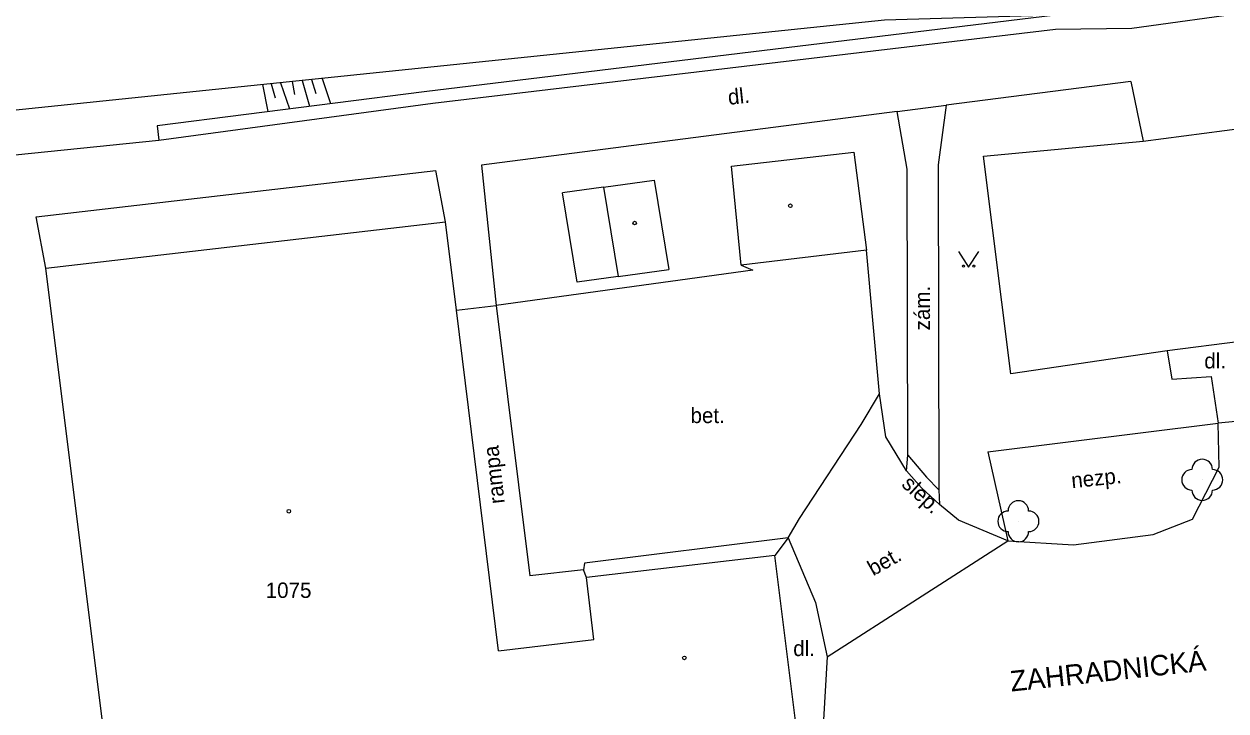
# Model space of a CAD drawing. Extents: x -794191 to -788944, y -1117087 to -1105044.
# Drawn here: x -791379 to -791320.5, y -1110340 to -1110306.5 of the extents above; entities that cross this region are included whole.
import ezdxf

# ---------------------------------------------------------------- set-up
doc = ezdxf.new("R2010")
doc.units = 0
for name, color, linetype in [('Doplněk polohopisu', 7, 'Continuous'), ('Hranice - ploty_ zdi', 7, 'Continuous'), ('Komunikace', 7, 'Continuous'), ('Názvy ulic_ silnic_ žel_', 7, 'Continuous'), ('Pomocné popisy', 7, 'Continuous'), ('Stavební objekty', 7, 'Continuous'), ('Výškopis', 7, 'Continuous'), ('Zeleň', 7, 'Continuous'), ('Značky druhů budov', 7, 'Continuous'), ('Značky druhů pozemků', 7, 'Continuous'), ('Čísla popisná', 7, 'Continuous')]:
    doc.layers.add(name, color=color, linetype=linetype)

msp = doc.modelspace()

# ---------------------------------------------------------------- linework, layer by layer
at = {"layer": 'Doplněk polohopisu'}
for p, q in [((-791325.03, -1110306.71), (-791299.2, -1110303.15)), ((-791328.76, -1110306.08), (-791359.48, -1110309.81)), ((-791359.06, -1110310.36), (-791328.75, -1110306.77)), ((-791328.75, -1110306.77), (-791325.03, -1110306.71)), ((-791325.08, -1110309.31), (-791334.08, -1110310.47)), ((-791325.08, -1110309.31), (-791324.49, -1110312.22)), ((-791359.48, -1110309.81), (-791372.48, -1110311.47)), ((-791372.4, -1110312.17), (-791359.06, -1110310.36)), ((-791336.46, -1110310.77), (-791356.7, -1110313.39)), ((-791336.46, -1110310.77), (-791334.08, -1110310.47)), ((-791372.48, -1110311.47), (-791372.4, -1110312.17)), ((-791378.37, -1110315.9), (-791358.91, -1110313.64)), ((-791358.44, -1110316.14), (-791358.91, -1110313.64)), ((-791356.7, -1110313.39), (-791355.98, -1110320.21)), ((-791350.75, -1110314.45), (-791352.75, -1110314.73)), ((-791352.04, -1110319.08), (-791352.75, -1110314.73)), ((-791377.9, -1110318.4), (-791378.37, -1110315.9)), ((-791350.04, -1110318.8), (-791352.04, -1110319.08)), ((-791323.31, -1110322.42), (-791323.09, -1110323.8)), ((-791323.09, -1110323.8), (-791321.17, -1110323.67)), ((-791321.17, -1110323.67), (-791320.84, -1110325.95)), ((-791341.76, -1110331.52), (-791342.42, -1110332.38)), ((-791339.87, -1110337.32), (-791331.07, -1110331.67))]:
    msp.add_line(p, q, dxfattribs=at)
for points in [[(-791384.02, -1110309.05), (-791381.63, -1110313.11), (-791372.4, -1110312.17)], [(-791336, -1110328.26), (-791335.94, -1110327.5), (-791335.98, -1110313.58), (-791336.46, -1110310.77)], [(-791334.08, -1110310.47), (-791334.47, -1110313.37), (-791334.44, -1110329.19), (-791334.4, -1110329.91)], [(-791335.94, -1110327.5), (-791335.04, -1110328.57), (-791334.44, -1110329.19)], [(-791334.4, -1110329.91), (-791335.28, -1110329.09), (-791336, -1110328.26)]]:
    msp.add_lwpolyline(points, dxfattribs=at)
at = {"layer": 'Hranice - ploty_ zdi'}
for p, q in [((-791341.21, -1110330.59), (-791338.22, -1110326.01)), ((-791332.05, -1110327.34), (-791320.84, -1110325.95)), ((-791341.76, -1110331.52), (-791341.21, -1110330.59))]:
    msp.add_line(p, q, dxfattribs=at)
for points in [[(-791338.22, -1110326.01), (-791337.32, -1110324.52), (-791337.96, -1110317.52)], [(-791344.05, -1110318.25), (-791343.49, -1110318.5), (-791355.98, -1110320.21)]]:
    msp.add_lwpolyline(points, dxfattribs=at)
at = {"layer": 'Komunikace'}
for p, q in [((-791337.01, -1110326.61), (-791337.32, -1110324.52)), ((-791319.3, -1110325.79), (-791320.84, -1110325.95)), ((-791320.79, -1110328.09), (-791320.84, -1110325.95)), ((-791336, -1110328.26), (-791337.01, -1110326.61)), ((-791322.09, -1110330.61), (-791320.79, -1110328.09)), ((-791324, -1110331.37), (-791322.09, -1110330.61)), ((-791331.07, -1110331.67), (-791327.87, -1110331.86)), ((-791327.87, -1110331.86), (-791324, -1110331.37))]:
    msp.add_line(p, q, dxfattribs=at)
for points in [[(-791331.07, -1110331.67), (-791333.48, -1110330.67), (-791334.4, -1110329.91)], [(-791341.76, -1110331.52), (-791351.68, -1110332.76), (-791351.72, -1110333.08)], [(-791341.76, -1110331.52), (-791340.43, -1110334.68), (-791339.87, -1110337.32), (-791340.05, -1110340.39), (-791340.36, -1110342.54)]]:
    msp.add_lwpolyline(points, dxfattribs=at)
at = {"layer": 'Stavební objekty'}
for p, q in [((-791350.75, -1110314.45), (-791350.04, -1110318.8)), ((-791377.9, -1110318.4), (-791358.44, -1110316.14)), ((-791357.91, -1110320.45), (-791358.44, -1110316.14)), ((-791373.32, -1110354.94), (-791377.9, -1110318.4)), ((-791350.04, -1110318.8), (-791347.58, -1110318.47)), ((-791357.91, -1110320.45), (-791355.98, -1110320.21)), ((-791355.98, -1110320.21), (-791354.34, -1110333.37)), ((-791355.86, -1110337.03), (-791357.91, -1110320.45)), ((-791351.72, -1110333.08), (-791354.34, -1110333.37)), ((-791351.58, -1110333.46), (-791351.72, -1110333.08)), ((-791351.22, -1110336.48), (-791351.58, -1110333.46)), ((-791355.86, -1110337.03), (-791351.22, -1110336.48))]:
    msp.add_line(p, q, dxfattribs=at)
for points in [[(-791332.25, -1110312.94), (-791324.49, -1110312.22), (-791319.53, -1110311.57), (-791313.87, -1110310.92)], [(-791261.82, -1110314.83), (-791268.91, -1110315.73), (-791272.79, -1110316.23), (-791280.05, -1110317.37), (-791287.44, -1110318.04), (-791290.98, -1110318.45), (-791298.26, -1110319.33), (-791301.68, -1110319.76), (-791305.21, -1110320.19), (-791312.62, -1110321.06), (-791319.77, -1110321.96), (-791323.31, -1110322.42), (-791330.93, -1110323.54), (-791332.25, -1110312.94)], [(-791350.75, -1110314.45), (-791348.29, -1110314.12), (-791347.58, -1110318.47)], [(-791341.23, -1110341.86), (-791342.42, -1110332.38), (-791351.58, -1110333.46)]]:
    msp.add_lwpolyline(points, dxfattribs=at)
msp.add_lwpolyline([(-791344.05, -1110318.25), (-791344.53, -1110313.44), (-791338.57, -1110312.76), (-791337.96, -1110317.52)], close=True, dxfattribs=at)
at = {"layer": 'Výškopis'}
for p, q in [((-791367.35, -1110309.46), (-791367.1, -1110310.78)), ((-791366.93, -1110309.42), (-791366.73, -1110310.1)), ((-791366.47, -1110309.37), (-791366.04, -1110310.65)), ((-791365.91, -1110309.31), (-791365.79, -1110309.94)), ((-791365.43, -1110309.26), (-791365.07, -1110310.52)), ((-791364.97, -1110309.21), (-791364.76, -1110309.89)), ((-791364.45, -1110309.16), (-791364.04, -1110310.39)), ((-791332.05, -1110327.34), (-791331.07, -1110331.67))]:
    msp.add_line(p, q, dxfattribs=at)
msp.add_lwpolyline([(-791328.76, -1110306.08), (-791337.08, -1110306.32), (-791379.97, -1110310.77)], dxfattribs=at)
at = {"layer": 'Zeleň'}
for centre in [(-791321.61, -1110328.7), (-791330.56, -1110330.72)]:
    msp.add_circle(centre, 0.0005, dxfattribs=at)
for centre, start, end in [((-791321.61, -1110328.2), 0, 179.99999), ((-791322.11, -1110328.7), 89.99999, 269.99999), ((-791321.11, -1110328.7), 270, 89.99999), ((-791321.61, -1110329.2), 179.99999, 359.99999), ((-791330.56, -1110330.22), 0, 179.99999), ((-791331.06, -1110330.72), 89.99999, 269.99999), ((-791330.06, -1110330.72), 270, 89.99999), ((-791330.56, -1110331.22), 179.99999, 359.99999)]:
    msp.add_arc(centre, 0.5, start, end, dxfattribs=at)
at = {"layer": 'Značky druhů budov'}
for centre in [(-791341.66, -1110315.36), (-791349.24, -1110316.2), (-791366.07, -1110330.23), (-791346.82, -1110337.37)]:
    msp.add_circle(centre, 0.0875, dxfattribs=at)
at = {"layer": 'Značky druhů pozemků'}
msp.add_lwpolyline([(-791333.483, -1110317.595), (-791332.983, -1110318.345), (-791332.483, -1110317.595)], dxfattribs=at)
for centre in [(-791333.233, -1110318.295), (-791332.733, -1110318.295)]:
    msp.add_circle(centre, 0.05, dxfattribs=at)

# ---------------------------------------------------------------- texts
at = {"layer": 'Názvy ulic_ silnic_ žel_'}
msp.add_text('ZAHRADNICKÁ', height=1, rotation=6.17741, dxfattribs=at).set_placement((-791330.91, -1110339.01))
at = {"layer": 'Pomocné popisy'}
for s, rotation, p in [('dl.', 6.05087, (-791344.66, -1110310.45)), ('zám.', 90, (-791334.864, -1110321.428)), ('rampa', 96.32403, (-791355.56, -1110329.83)), ('nezp.', 5.95623, (-791327.95, -1110329.11)), ('slep.', 317.50405, (-791336.289, -1110328.977)), ('bet.', 29.53329, (-791337.63, -1110333.4))]:
    msp.add_text(s, height=0.75, rotation=rotation, dxfattribs=at).set_placement(p)
for s, p in [('dl.', (-791321.51, -1110323.28)), ('bet.', (-791346.52, -1110325.94)), ('dl.', (-791341.52, -1110337.28))]:
    msp.add_text(s, height=0.75, dxfattribs=at).set_placement(p)
at = {"layer": 'Čísla popisná'}
msp.add_text('1075', height=0.75, dxfattribs=at).set_placement((-791367.2, -1110334.45))

doc.saveas('drawing.dxf')
